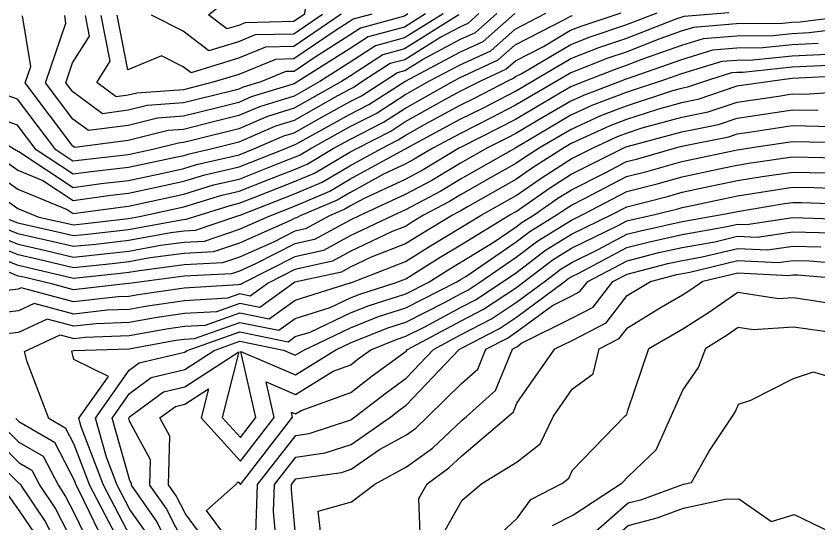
# Model space of a CAD drawing. Extents: x 42655 to 43811, y -141820 to -141156.
# Drawn here: x 42762.4 to 42836.1, y -141492.6 to -141446 of the extents above; entities that cross this region are included whole.
import ezdxf

# ---------------------------------------------------------------- set-up
doc = ezdxf.new("R2010")
doc.units = 0
doc.layers.add('ZE_HICN', color=7, linetype='Continuous')
doc.layers.add('ZE_LWCN', color=7, linetype='Continuous')

msp = doc.modelspace()

# ---------------------------------------------------------------- linework, layer by layer
at = {"layer": 'ZE_HICN'}
for points in [[(42757.4, -141455.331), (42762.364, -141458.33), (42762.457, -141458.384), (42762.502, -141458.417), (42762.613, -141458.463), (42767.606, -141461.76), (42770.171, -141461.402), (42772.691, -141461.115), (42776.01, -141460.406), (42777.774, -141460.022), (42778.936, -141459.662), (42782.857, -141458.768), (42784.219, -141458.228), (42786.965, -141457.038), (42787.936, -141456.74), (42790.189, -141455.463), (42793.011, -141453.91), (42794.107, -141453.351), (42796.199, -141452.009), (42797.431, -141451.21), (42798.085, -141451.032), (42799.715, -141450.014), (42803.16, -141448.194), (42804.586, -141447.538), (42806.547, -141445.799)], [(42758.799, -141464.509), (42762.538, -141465.993), (42765.771, -141466.727), (42767.631, -141467.167), (42769.694, -141466.958), (42772.717, -141466.608), (42776.59, -141465.894), (42777.801, -141465.737), (42778.845, -141465.68), (42782.652, -141464.398), (42782.836, -141464.341), (42782.883, -141464.33), (42782.964, -141464.298), (42787.962, -141462.345), (42790.497, -141461.276), (42793.038, -141459.771), (42795.951, -141458.173), (42797.478, -141457.395), (42798.113, -141456.988), (42799.905, -141455.978), (42803.188, -141454.22), (42804.499, -141453.562), (42807.627, -141451.956), (42808.091, -141451.743), (42808.264, -141451.589), (42808.78, -141451.325), (42813.339, -141448.634), (42815.126, -141447.927), (42818.419, -141446.849), (42821.28, -141445.73)], [(42770.298, -141454.995), (42767.565, -141452.991), (42766.925, -141452.146), (42767.553, -141450.337), (42769.104, -141447.866), (42768.732, -141445.975)], [(42798.384, -141445.837), (42798.062, -141446.038), (42794.033, -141447.134), (42792.982, -141447.816), (42789.657, -141449.917), (42787.909, -141451.111), (42787.147, -141451.128), (42784.868, -141452.062), (42783.236, -141452.564), (42782.829, -141452.74), (42782.139, -141452.912), (42777.746, -141454.004), (42774.419, -141454.242), (42772.661, -141454.681), (42770.298, -141454.995)], [(42836.908, -141449.547), (42833.697, -141449.705), (42830.072, -141450.081), (42828.61, -141450.098), (42827.246, -141450.212), (42823.528, -141451.347), (42821.974, -141451.889), (42818.448, -141453.059), (42815.291, -141454.253), (42813.369, -141455.135), (42808.295, -141458.116), (42803.22, -141460.988), (42801.392, -141462.091), (42798.145, -141463.81), (42797.02, -141464.331), (42793.068, -141466.217), (42790.612, -141467.542), (42787.989, -141468.118), (42783.192, -141470.558), (42783.017, -141470.685), (42782.912, -141470.664), (42782.791, -141470.707), (42777.826, -141471.004), (42773.58, -141471.619), (42772.741, -141471.77), (42771.756, -141471.805), (42767.655, -141472.275), (42762.824, -141470.971), (42762.561, -141471.093), (42758.269, -141471.635)], [(42774.329, -141493.449), (42772.832, -141491.335), (42771.666, -141489.1), (42770.682, -141486.527), (42769.661, -141482.946), (42772.773, -141478.545), (42773.686, -141477.875), (42777.853, -141476.889), (42778.076, -141476.745), (42782.933, -141475.016), (42787.382, -141475.923), (42788.023, -141475.459), (42789.39, -141475.034), (42793.101, -141473.283), (42794.816, -141472.586), (42798.181, -141471.518), (42800.227, -141470.479), (42802.232, -141469.226), (42803.256, -141468.611), (42806.3, -141466.753), (42808.329, -141465.368), (42808.882, -141464.948), (42809.984, -141464.271), (42812.165, -141462.759), (42813.401, -141461.969), (42816.581, -141460.379), (42818.477, -141459.392), (42819.382, -141459.162), (42823.307, -141458.046), (42823.559, -141457.978), (42827.888, -141457.11), (42828.642, -141456.853), (42829.732, -141456.694), (42833.726, -141456.083), (42837.31, -141456.158)], [(42784.402, -141493.528), (42784.553, -141489.04), (42788.065, -141484.521), (42789.295, -141484.346), (42793.147, -141483.087), (42793.509, -141482.835), (42796.39, -141480.602), (42798.217, -141479.274), (42800.725, -141476.639), (42803.287, -141475.272), (42806.068, -141473.828), (42808.361, -141472.305), (42810.896, -141470.429), (42812.46, -141469.241), (42813.432, -141468.643), (42815.864, -141467.454), (42818.508, -141466.049), (42819.752, -141465.733), (42823.591, -141464.887), (42827.561, -141464.189), (42828.675, -141463.957), (42833.006, -141463.251), (42833.759, -141463.14), (42834.585, -141463.156), (42838.848, -141463.302)], [(42801.803, -141493.224), (42803.357, -141490.457), (42805.161, -141488.944), (42808.429, -141486.944), (42810.52, -141485.297), (42811.774, -141482.75), (42813.486, -141480.289), (42815.392, -141478.886), (42815.973, -141476.568), (42817.79, -141475.636), (42818.548, -141474.66), (42821.671, -141472.749), (42823.622, -141471.621), (42824.299, -141471.188), (42825.501, -141470.361), (42828.701, -141469.587), (42833.384, -141469.832), (42833.79, -141469.77), (42834.233, -141469.784), (42838.88, -141470.175)], [(42758.595, -141482.998), (42762.636, -141487.044), (42763.808, -141487.72), (42764.541, -141489.133), (42765.972, -141491.272), (42767.76, -141494.712)]]:
    msp.add_lwpolyline(points, dxfattribs=at)
at = {"layer": 'ZE_LWCN'}
for points in [[(42781.729, -141447.215), (42780.041, -141445.922), (42781.706, -141444.601), (42782.771, -141440.267), (42782.998, -141439.746), (42787.84, -141436.245), (42790.693, -141436.998), (42792.361, -141433.539), (42792.915, -141433.3), (42797.139, -141432.476), (42797.994, -141431.353), (42800.034, -141431.03), (42800.59, -141433.501), (42798.804, -141434.473), (42798.015, -141435.877), (42795.183, -141439.689), (42792.951, -141441.178), (42789.608, -141441.824), (42788.849, -141445.881), (42787.888, -141446.537), (42783.405, -141446.639), (42782.802, -141446.886), (42781.729, -141447.215)], [(42757.976, -141465.155), (42762.542, -141466.968), (42765.099, -141467.549), (42767.636, -141468.148), (42770.449, -141467.863), (42772.722, -141467.6), (42775.633, -141467.063), (42777.806, -141466.781), (42779.678, -141466.68), (42782.889, -141465.599), (42785.616, -141464.384), (42787.967, -141463.466), (42791.19, -141462.107), (42793.044, -141461.008), (42798.027, -141458.276), (42798.119, -141458.233), (42798.159, -141458.212), (42798.24, -141458.163), (42803.194, -141455.509), (42805.258, -141454.473), (42808.271, -141452.926), (42809.932, -141451.945), (42813.345, -141449.932), (42815.941, -141448.905), (42818.424, -141448.091), (42823.038, -141446.287), (42823.503, -141446.124), (42823.771, -141446.043), (42827.883, -141445.699)], [(42838.768, -141446.041), (42834.436, -141446.582), (42833.682, -141446.619), (42832.831, -141446.707), (42828.595, -141446.754), (42824.64, -141447.085), (42823.51, -141447.43), (42821.541, -141448.117), (42818.43, -141449.334), (42816.756, -141449.882), (42813.351, -141451.229), (42812.154, -141451.935), (42808.277, -141454.224), (42806.017, -141455.383), (42803.2, -141456.799), (42800.675, -141458.151), (42798.967, -141459.181), (42798.125, -141459.627), (42796.187, -141460.525), (42793.049, -141462.246), (42791.882, -141462.937), (42788.483, -141464.371), (42788.128, -141464.562), (42787.972, -141464.596), (42787.658, -141464.756), (42782.895, -141466.877), (42780.512, -141467.68), (42777.811, -141467.826), (42774.677, -141468.233), (42772.726, -141468.592), (42771.204, -141468.769), (42767.64, -141469.129), (42764.427, -141468.37), (42762.547, -141467.943), (42759.189, -141466.61)], [(42759.751, -141461.692), (42762.527, -141463.684), (42764.465, -141464.483), (42767.115, -141465.084), (42767.622, -141465.204), (42768.185, -141465.147), (42772.708, -141464.623), (42773.702, -141464.44), (42777.791, -141463.55), (42781.276, -141462.469), (42782.872, -141462.105), (42785.662, -141460.999), (42787.951, -141460.104), (42789.113, -141459.614), (42791.51, -141458.194), (42793.027, -141457.359), (42796.13, -141455.777), (42798.102, -141454.513), (42802.6, -141451.98), (42803.177, -141451.675), (42806.689, -141450.061), (42808.251, -141448.675), (42812.894, -141446.295), (42813.327, -141446.039), (42813.497, -141445.972)], [(42760.653, -141460.59), (42762.519, -141461.928), (42767.063, -141463.801), (42767.617, -141464.167), (42771.969, -141463.56), (42772.702, -141463.476), (42773.667, -141463.27), (42777.785, -141462.374), (42780.496, -141461.533), (42782.867, -141460.993), (42787.012, -141459.349), (42787.946, -141458.984), (42788.42, -141458.784), (42789.399, -141458.204), (42793.021, -141456.209), (42795.456, -141454.968), (42798.096, -141453.275), (42800.378, -141451.99), (42803.171, -141450.515), (42805.988, -141449.22), (42808.244, -141447.218), (42811.054, -141445.778)], [(42761.222, -141464.498), (42762.533, -141465.018), (42766.443, -141465.906), (42767.627, -141466.185), (42768.939, -141466.052), (42772.712, -141465.615), (42777.546, -141464.725), (42777.796, -141464.692), (42778.012, -141464.681), (42778.797, -141464.416), (42782.056, -141463.405), (42782.878, -141463.218), (42784.313, -141462.648), (42787.956, -141461.225), (42789.805, -141460.445), (42793.032, -141458.533), (42793.669, -141458.184), (42796.804, -141456.586), (42798.107, -141455.75), (42801.786, -141453.679), (42803.182, -141452.931), (42803.74, -141452.651), (42805.07, -141451.968), (42807.39, -141450.902), (42808.258, -141450.132), (42810.837, -141448.81), (42813.333, -141447.337), (42814.311, -141446.95), (42817.99, -141445.745)], [(42761.555, -141459.487), (42762.511, -141460.173), (42764.838, -141461.132), (42767.612, -141462.963), (42771.07, -141462.481), (42772.697, -141462.296), (42774.838, -141461.838), (42777.78, -141461.198), (42779.716, -141460.598), (42782.862, -141459.881), (42787.061, -141458.215), (42787.711, -141457.933), (42787.941, -141457.863), (42788.474, -141457.561), (42793.016, -141455.06), (42794.782, -141454.16), (42798.09, -141452.038), (42798.157, -141452), (42803.166, -141449.354), (42805.287, -141448.379), (42808.204, -141445.791)], [(42767.755, -141458.103), (42767.589, -141457.981), (42763.184, -141452.163), (42763.706, -141450.66), (42762.95, -141446.002)], [(42769.027, -141456.549), (42767.577, -141455.486), (42765.055, -141452.155), (42766.949, -141446.694), (42766.834, -141445.984)], [(42803.066, -141445.917), (42798.076, -141449.034), (42796.072, -141449.579), (42793, -141451.573), (42792.281, -141452.028), (42787.925, -141454.495), (42785.474, -141455.249), (42782.846, -141456.387), (42778.391, -141457.494), (42777.763, -141457.65), (42777.288, -141457.684), (42774.94, -141458.271), (42772.68, -141458.754), (42768.372, -141459.244), (42767.595, -141459.353)], [(42804.889, -141445.806), (42803.885, -141446.697), (42803.155, -141447.033), (42801.39, -141447.965), (42798.081, -141450.033), (42796.751, -141450.395), (42794.249, -141452.019), (42793.433, -141452.542), (42793.005, -141452.76), (42791.904, -141453.366), (42787.93, -141455.618), (42786.219, -141456.143), (42782.851, -141457.602), (42780.26, -141458.246), (42778.156, -141458.726), (42777.769, -141458.846), (42777.181, -141458.974), (42772.686, -141459.934), (42769.272, -141460.323), (42767.601, -141460.556)], [(42801.615, -141445.822), (42798.071, -141448.035), (42795.392, -141448.764), (42792.994, -141450.321), (42790.277, -141452.037), (42787.92, -141453.373), (42784.728, -141454.354), (42782.84, -141455.171), (42779.64, -141455.967), (42777.758, -141456.435), (42776.332, -141456.537), (42772.674, -141457.451), (42767.755, -141458.103)], [(42800, -141445.829), (42798.067, -141447.037), (42794.713, -141447.949), (42792.988, -141449.068), (42788.274, -141452.046), (42787.915, -141452.25), (42783.982, -141453.459), (42782.834, -141453.956), (42780.889, -141454.439), (42777.752, -141455.219), (42775.375, -141455.389), (42772.668, -141456.066), (42769.027, -141456.549)], [(42771.569, -141453.44), (42769.785, -141452.133), (42771.021, -141450.165), (42770.194, -141445.968)], [(42795.068, -141445.852), (42793.354, -141446.318), (42792.976, -141446.563), (42791.783, -141447.317), (42787.904, -141449.967), (42786.211, -141450.006), (42782.823, -141451.395), (42780.581, -141452.082), (42777.741, -141452.788), (42773.462, -141453.094), (42772.655, -141453.296), (42771.569, -141453.44)], [(42772.644, -141450.978), (42771.656, -141445.961)], [(42792.229, -141445.865), (42787.899, -141448.824), (42785.276, -141448.883), (42782.816, -141449.892), (42778.444, -141451.232), (42777.731, -141450.686), (42775.719, -141449.674), (42772.644, -141450.978)], [(42780.087, -141449.223), (42777.716, -141447.408), (42774.811, -141445.946)], [(42790.539, -141445.873), (42787.893, -141447.681), (42784.34, -141447.761), (42782.809, -141448.389), (42780.087, -141449.223)], [(42838.773, -141447.132), (42835.26, -141447.57), (42833.687, -141447.647), (42831.912, -141447.832), (42828.6, -141447.869), (42825.508, -141448.127), (42823.516, -141448.736), (42820.044, -141449.947), (42818.436, -141450.576), (42817.57, -141450.86), (42814.884, -141451.922), (42813.716, -141452.364), (42813.357, -141452.529), (42812.408, -141453.086), (42808.283, -141455.521), (42806.776, -141456.294), (42803.206, -141458.088), (42803.109, -141458.14), (42799.776, -141460.151), (42798.132, -141461.021), (42794.347, -141462.775), (42793.055, -141463.483), (42792.575, -141463.768), (42791.175, -141464.358), (42788.956, -141465.555), (42787.978, -141465.77), (42786.01, -141466.771), (42782.901, -141468.156), (42781.345, -141468.68), (42777.816, -141468.87), (42773.721, -141469.402), (42772.731, -141469.585), (42771.958, -141469.674), (42767.645, -141470.11), (42763.755, -141469.192), (42762.551, -141468.919), (42760.401, -141468.065)], [(42836.084, -141448.559), (42833.692, -141448.676), (42830.992, -141448.956), (42828.605, -141448.983), (42826.377, -141449.169), (42823.522, -141450.041), (42818.547, -141451.778), (42818.442, -141451.819), (42818.385, -141451.837), (42818.209, -141451.907), (42814.503, -141453.308), (42813.363, -141453.832), (42810.351, -141455.601), (42808.289, -141456.818), (42807.536, -141457.205), (42805.699, -141458.128), (42803.213, -141459.535), (42800.584, -141461.121), (42798.138, -141462.416), (42793.973, -141464.345), (42793.061, -141464.78), (42789.784, -141466.549), (42787.983, -141466.944), (42784.362, -141468.786), (42782.907, -141469.434), (42782.178, -141469.68), (42777.821, -141469.915), (42772.764, -141470.572), (42772.735, -141470.577), (42772.713, -141470.58), (42772.43, -141470.608), (42767.65, -141471.156), (42765.734, -141470.639), (42763.083, -141470.013), (42762.556, -141469.894), (42761.614, -141469.519)], [(42837.732, -141450.536), (42833.701, -141450.734), (42829.152, -141451.206), (42828.615, -141451.212), (42828.115, -141451.254), (42826.096, -141451.87), (42824.09, -141452.554), (42823.534, -141452.666), (42822.708, -141452.888), (42818.453, -141454.299), (42816.078, -141455.197), (42813.375, -141456.437), (42810.536, -141458.105), (42809.069, -141459.044), (42808.302, -141459.576), (42806.076, -141460.829), (42803.227, -141462.442), (42802.201, -141463.061), (42799.826, -141464.318), (42798.703, -141464.993), (42798.152, -141465.337), (42796.931, -141465.813), (42793.075, -141467.653), (42791.44, -141468.535), (42787.994, -141469.291), (42785.526, -141470.547), (42783.89, -141471.733), (42782.916, -141471.534), (42781.785, -141471.937), (42777.831, -141472.173), (42774.45, -141472.664), (42772.747, -141472.969), (42770.746, -141473.039), (42767.66, -141473.393), (42764.025, -141472.412), (42762.571, -141473.087), (42759.774, -141473.44)], [(42838.556, -141451.524), (42833.706, -141451.763), (42832.98, -141451.838), (42828.621, -141452.472), (42825.04, -141453.693), (42823.54, -141453.994), (42821.314, -141454.592), (42818.459, -141455.539), (42816.865, -141456.142), (42813.381, -141457.74), (42812.778, -141458.095), (42809.843, -141459.973), (42808.308, -141461.036), (42803.857, -141463.542), (42803.234, -141463.895), (42803.009, -141464.03), (42802.49, -141464.306), (42799.585, -141466.051), (42798.16, -141466.942), (42795, -141468.174), (42793.081, -141469.09), (42792.268, -141469.529), (42788, -141470.465), (42787.86, -141470.536), (42784.763, -141472.78), (42782.92, -141472.405), (42780.779, -141473.167), (42777.837, -141473.343), (42775.32, -141473.708), (42772.752, -141474.168), (42769.736, -141474.274), (42767.666, -141474.511), (42765.226, -141473.853), (42762.58, -141475.082), (42761.279, -141475.246)], [(42767.595, -141459.353), (42766.02, -141458.313), (42762.48, -141453.653), (42758.323, -141452.186)], [(42771.538, -141493.682), (42769.153, -141489.111), (42767.716, -141485.354), (42766.951, -141483.878), (42765.371, -141482.966), (42763.371, -141477.756), (42763.153, -141476.814), (42766.427, -141475.294), (42767.671, -141475.63), (42768.726, -141475.509), (42772.758, -141475.367), (42776.19, -141474.752), (42777.842, -141474.512), (42779.774, -141474.397), (42782.924, -141473.275), (42785.636, -141473.828), (42788.007, -141472.11), (42793.07, -141470.534), (42793.088, -141470.526), (42793.097, -141470.522), (42793.13, -141470.512), (42798.167, -141468.546), (42800.468, -141467.109), (42803.241, -141465.443), (42805.124, -141464.293), (42808.315, -141462.497), (42810.617, -141460.902), (42813.388, -141459.129), (42815.481, -141458.082), (42817.652, -141457.086), (42818.465, -141456.779), (42819.92, -141456.296), (42823.546, -141455.322), (42825.989, -141454.832), (42828.628, -141453.932), (42832.445, -141453.377), (42833.713, -141453.183), (42834.85, -141453.207), (42838.8, -141452.921)], [(42772.843, -141493.771), (42770.41, -141489.106), (42768.356, -141483.737), (42768.133, -141482.954), (42770.853, -141479.106), (42767.68, -141477.563), (42767.502, -141476.794), (42767.628, -141476.735), (42767.676, -141476.748), (42767.717, -141476.744), (42772.763, -141476.566), (42777.06, -141475.796), (42777.847, -141475.682), (42778.768, -141475.626), (42782.928, -141474.146), (42786.509, -141474.875), (42788.015, -141473.784), (42791.23, -141472.784), (42793.094, -141471.904), (42793.957, -141471.554), (42797.3, -141470.492), (42798.174, -141470.151), (42801.35, -141468.168), (42803.248, -141467.027), (42807.747, -141464.281), (42808.322, -141463.957), (42811.391, -141461.831), (42813.394, -141460.549), (42818.356, -141458.069), (42818.439, -141458.031), (42818.471, -141458.019), (42818.527, -141458), (42823.553, -141456.65), (42826.938, -141455.971), (42828.635, -141455.392), (42831.089, -141455.036), (42833.72, -141454.633), (42836.08, -141454.683)], [(42767.601, -141460.556), (42764.216, -141458.321), (42762.491, -141456.051), (42759.816, -141455.107)], [(42776.722, -141495.239), (42775.247, -141492.327), (42772.958, -141489.094), (42772.963, -141488.921), (42772.82, -141488.658), (42771.189, -141482.939), (42772.783, -141480.685), (42774.795, -141479.206), (42777.86, -141478.481), (42780.558, -141476.733), (42782.937, -141475.886), (42786.944, -141476.703), (42788.031, -141477.165), (42788.798, -141476.695), (42793.107, -141474.662), (42795.676, -141473.618), (42798.187, -141472.82), (42802.823, -141470.467), (42803.114, -141470.285), (42803.263, -141470.195), (42803.705, -141469.925), (42808.335, -141466.766), (42809.597, -141465.807), (42812.113, -141464.261), (42812.939, -141463.688), (42813.408, -141463.388), (42814.612, -141462.786), (42818.484, -141460.77), (42820.332, -141460.301), (42823.565, -141459.381), (42828.368, -141458.362), (42828.648, -141458.304), (42828.855, -141458.27), (42830.604, -141458.012), (42833.733, -141457.533), (42838.54, -141457.634)], [(42777.936, -141494.7), (42776.165, -141491.204), (42774.666, -141489.086), (42774.732, -141486.758), (42772.794, -141483.205), (42772.717, -141482.932), (42772.792, -141482.825), (42775.905, -141480.538), (42777.868, -141480.074), (42782.829, -141476.858), (42781.312, -141482.892), (42782.978, -141484.731), (42784.413, -141482.878), (42783.033, -141476.833), (42788.039, -141478.962), (42791.756, -141476.681), (42793.114, -141476.04), (42796.536, -141474.649), (42798.193, -141474.123), (42801.748, -141472.318), (42803.269, -141471.506), (42803.872, -141471.194), (42804.981, -141470.457), (42808.342, -141468.163), (42810.313, -141466.665), (42813.414, -141464.76), (42814.456, -141464.25), (42818.49, -141462.149), (42821.281, -141461.44), (42823.572, -141460.788), (42826.975, -141460.066), (42828.655, -141459.717), (42829.893, -141459.515), (42833.74, -141458.947), (42837.958, -141459.032)], [(42780.504, -141495.221), (42777.922, -141491.737), (42777.083, -141490.081), (42776.373, -141489.078), (42776.501, -141484.595), (42775.587, -141482.919), (42777.015, -141481.869), (42777.875, -141481.666), (42780.049, -141480.257), (42779.384, -141482.901), (42782.988, -141486.878), (42786.093, -141482.87), (42785.348, -141479.611), (42788.047, -141480.759), (42791.519, -141478.628), (42793.123, -141478.044), (42793.813, -141477.51), (42794.973, -141476.666), (42797.396, -141475.681), (42798.199, -141475.426), (42799.922, -141474.552), (42803.275, -141472.761), (42804.604, -141472.072), (42807.049, -141470.447), (42808.348, -141469.56), (42811.029, -141467.524), (42813.42, -141466.054), (42817.134, -141464.237), (42818.496, -141463.528), (42822.23, -141462.579), (42823.578, -141462.195), (42825.581, -141461.77), (42828.662, -141461.13), (42830.931, -141460.76), (42833.746, -141460.345), (42836.833, -141460.407)], [(42782.679, -141495.211), (42779.878, -141491.432), (42782.535, -141489.049), (42782.775, -141488.78), (42782.998, -141489.026), (42787.772, -141482.862), (42787.664, -141482.389), (42788.056, -141482.555), (42788.56, -141482.246), (42793.135, -141480.58), (42795.102, -141479.056), (42798.205, -141476.799), (42798.347, -141476.65), (42803.281, -141474.017), (42805.336, -141472.95), (42808.355, -141470.944), (42809.039, -141470.438), (42811.744, -141468.382), (42813.426, -141467.349), (42817.633, -141465.291), (42818.502, -141464.829), (42818.911, -141464.725), (42821.21, -141464.218), (42823.18, -141463.717), (42823.585, -141463.602), (42824.187, -141463.474), (42828.668, -141462.544), (42831.968, -141462.006), (42833.753, -141461.742), (42835.709, -141461.781), (42838.842, -141461.889)], [(42786.37, -141495.194), (42786.039, -141491.526), (42786.123, -141489.032), (42788.074, -141486.522), (42790.787, -141486.136), (42793.157, -141485.361), (42796.813, -141482.82), (42797.679, -141482.148), (42798.229, -141481.749), (42803.103, -141476.628), (42803.292, -141476.527), (42806.8, -141474.706), (42808.367, -141473.665), (42812.753, -141470.42), (42813.176, -141470.099), (42813.438, -141469.938), (42814.095, -141469.617), (42818.514, -141467.269), (42820.592, -141466.741), (42823.597, -141466.079), (42827.719, -141465.354), (42828.68, -141465.121), (42829.493, -141465.164), (42833.766, -141464.514), (42838.423, -141464.661)], [(42788.111, -141494.336), (42787.677, -141489.524), (42787.693, -141489.025), (42788.084, -141488.523), (42792.279, -141487.926), (42793.168, -141487.635), (42795.769, -141485.827), (42798.241, -141484.478), (42799.102, -141483.855), (42800.22, -141482.804), (42803.307, -141479.759), (42804.802, -141478.437), (42805.543, -141476.617), (42807.532, -141475.585), (42808.374, -141475.025), (42811.66, -141472.594), (42813.446, -141471.707), (42814.195, -141471.323), (42814.904, -141470.41), (42818.52, -141468.49), (42821.432, -141467.749), (42823.602, -141467.271), (42826.579, -141466.747), (42828.685, -141466.238), (42830.466, -141466.331), (42833.772, -141465.828), (42837.375, -141465.942)], [(42790.565, -141495.174), (42790.138, -141491.485), (42793.182, -141490.621), (42795.339, -141488.99), (42798.255, -141487.399), (42800.624, -141485.682), (42803.323, -141483.146), (42803.749, -141482.788), (42806.442, -141480.405), (42807.99, -141476.605), (42808.264, -141476.463), (42808.38, -141476.386), (42808.833, -141476.05), (42813.456, -141473.754), (42815.394, -141472.761), (42817.227, -141470.399), (42818.525, -141469.71), (42822.272, -141468.757), (42823.608, -141468.463), (42825.44, -141468.14), (42828.691, -141467.354), (42831.439, -141467.498), (42833.778, -141467.142), (42836.328, -141467.223)], [(42799.58, -141495.132), (42799.378, -141490.314), (42800.135, -141488.967), (42802.147, -141487.509), (42803.338, -141486.39), (42807.633, -141482.77), (42808.082, -141482.372), (42808.404, -141481.581), (42811.884, -141476.587), (42813.465, -141475.802), (42816.592, -141474.198), (42818.535, -141471.697), (42820.681, -141470.383), (42823.112, -141469.765), (42823.613, -141469.655), (42824.3, -141469.534), (42828.696, -141468.47), (42832.411, -141468.665), (42833.784, -141468.456), (42835.28, -141468.504), (42838.874, -141468.806)], [(42805.274, -141495.106), (42808.453, -141492.086), (42809.673, -141490.409), (42812.589, -141488.909), (42813.157, -141488.462), (42813.521, -141487.723), (42818.34, -141482.72), (42818.493, -141482.607), (42818.584, -141482.244), (42820.527, -141476.547), (42823.637, -141474.749), (42826.004, -141473.234), (42828.709, -141471.373), (42832.447, -141471.968), (42833.8, -141471.876), (42835.255, -141472.076), (42838.892, -141472.675)], [(42811.664, -141492.798), (42813.54, -141491.833), (42818.085, -141488.884), (42818.612, -141488.305), (42821.198, -141485.853), (42822.598, -141482.7), (42823.663, -141480.373), (42825.102, -141478.28), (42825.769, -141476.522), (42827.71, -141475.281), (42828.724, -141474.583), (42830.126, -141474.806), (42833.812, -141474.556), (42837.775, -141475.1)], [(42836.485, -141513.448), (42833.972, -141508.863), (42832.921, -141507.302), (42828.866, -141504.918), (42826.51, -141504.481), (42823.77, -141503.295), (42822.804, -141502.351), (42820.876, -141501.196), (42819.518, -141500.172), (42818.666, -141499.927), (42813.674, -141495.067), (42818.623, -141490.73), (42819.88, -141490.399), (42823.703, -141489.011), (42824.43, -141488.854), (42826.064, -141485.97), (42828.266, -141482.673), (42828.491, -141482.346), (42828.757, -141481.644), (42829.886, -141481.296), (42833.835, -141479.314), (42835.658, -141478.688), (42838.925, -141479.689)], [(42760.466, -141482.989), (42762.627, -141485.153), (42764.856, -141486.439), (42766.248, -141489.125), (42766.914, -141490.12), (42767.746, -141491.721), (42769.454, -141495.273)], [(42762.336, -141482.981), (42762.618, -141483.263), (42765.903, -141485.159), (42767.732, -141488.685), (42767.897, -141489.117), (42768.171, -141489.643), (42770.875, -141495.266)], [(42761.603, -141487.891), (42762.644, -141488.934), (42762.761, -141489.001), (42762.833, -141489.141), (42765.03, -141492.424), (42766.517, -141495.286)], [(42761.028, -141489.149), (42762.656, -141491.437), (42764.087, -141493.576)], [(42838.132, -141502.203), (42833.952, -141504.469), (42828.998, -141501.158), (42829.193, -141500.737), (42828.848, -141501.055), (42828.762, -141501.055), (42823.756, -141500.328), (42821.056, -141498.292), (42818.655, -141497.602), (42816.04, -141495.056), (42818.633, -141492.784), (42821.285, -141492.085), (42823.714, -141491.204), (42827.526, -141490.38), (42828.798, -141490.361), (42831.789, -141492.43), (42833.893, -141491.774), (42838.016, -141493.773)]]:
    msp.add_lwpolyline(points, dxfattribs=at)

doc.saveas('drawing.dxf')
